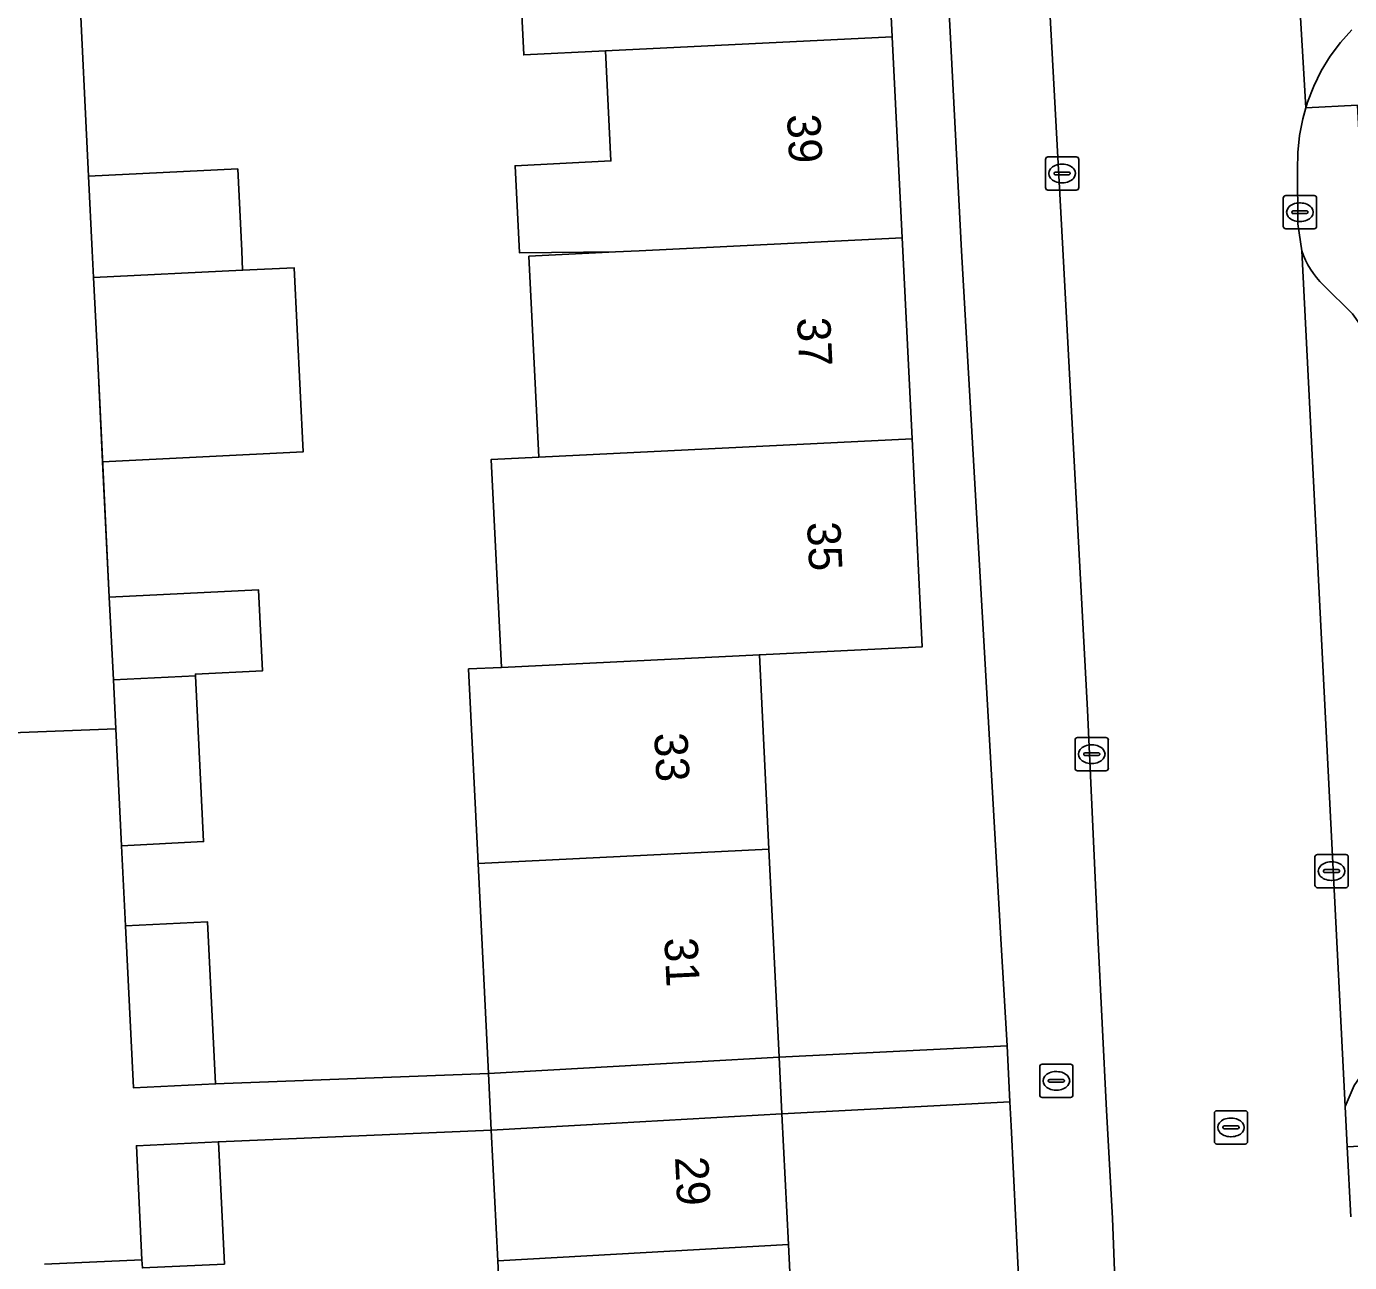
# Model space of a CAD drawing. Extents: x 161084 to 161928, y 385354 to 386522.
# Drawn here: x 161291.61 to 161331.43, y 385969.55 to 386006.75 of the extents above; entities that cross this region are included whole.
import ezdxf

# ---------------------------------------------------------------- set-up
doc = ezdxf.new("R2010")
doc.units = 0
for name, color, linetype in [('IMGEO_Brandkraan', 7, 'Continuous'), ('IMGEO_Erf', 7, 'Continuous'), ('IMGEO_Groenvoorziening', 7, 'Continuous'), ('IMGEO_Kolk', 7, 'Continuous'), ('IMGEO_Muur', 7, 'Continuous'), ('IMGEO_Pand', 7, 'Continuous'), ('IMGEO_Pand_nummerreeks', 7, 'Continuous'), ('IMGEO_Pand_overbouw', 7, 'Continuous'), ('IMGEO_Parkeervlak_open', 7, 'Continuous'), ('IMGEO_Rijbaan_lokaal_open', 7, 'Continuous'), ('IMGEO_Rioolput', 7, 'Continuous'), ('IMGEO_Voetpad_open', 7, 'Continuous')]:
    doc.layers.add(name, color=color, linetype=linetype)

msp = doc.modelspace()

# ---------------------------------------------------------------- linework, layer by layer
at = {"layer": 'IMGEO_Brandkraan'}
for p, q in [((161322.109, 385974.59), (161322.109, 385975.442)), ((161322.184, 385975.516), (161323.036, 385975.516)), ((161323.11, 385975.442), (161323.11, 385974.59)), ((161322.368, 385975.01), (161322.368, 385975.022)), ((161322.806, 385974.973), (161322.408, 385974.973)), ((161322.411, 385975.059), (161322.809, 385975.059)), ((161322.597, 385975.296), (161322.622, 385975.296)), ((161322.852, 385975.022), (161322.852, 385975.01)), ((161323.036, 385974.516), (161322.184, 385974.516)), ((161322.62, 385974.736), (161322.595, 385974.736))]:
    msp.add_line(p, q, dxfattribs=at)
for points in [[(161322.109, 385974.59), (161322.109, 385975.442)], [(161322.184, 385975.516), (161323.036, 385975.516)], [(161323.11, 385975.442), (161323.11, 385974.59)], [(161323.036, 385974.516), (161322.184, 385974.516)]]:
    msp.add_lwpolyline(points, dxfattribs=at)
for centre, radius, start, end in [((161322.186, 385975.44), 0.0765, 91.552, 178.448), ((161322.186, 385975.44), 0.0765, 91.552, 178.448), ((161323.034, 385975.44), 0.0765, 1.552, 88.448), ((161323.034, 385975.44), 0.0765, 1.552, 88.448), ((161322.408, 385975.019), 0.0403, 85.8775, 175.7526), ((161322.405, 385975.009), 0.0366, 178.938, 274.7102), ((161322.809, 385975.016), 0.043, 264.8664, 352.4533), ((161322.813, 385975.021), 0.0386, 1.7309, 96.639), ((161322.186, 385974.592), 0.0765, 181.552, 268.448), ((161322.186, 385974.592), 0.0765, 181.552, 268.448), ((161323.034, 385974.592), 0.0765, 271.552, 358.448), ((161323.034, 385974.592), 0.0765, 271.552, 358.448)]:
    msp.add_arc(centre, radius, start, end, dxfattribs=at)
for centre, major_axis, ratio, start_param, end_param in [((161322.596, 385975.016), (-0.387, 0.002), 0.722429, 4.712389, 7.853982), ((161322.621, 385975.016), (-0.39, 0.002), 0.717154, 1.570796, 4.712389)]:
    msp.add_ellipse(centre, major_axis=major_axis, ratio=ratio, start_param=start_param, end_param=end_param, dxfattribs=at)
at = {"layer": 'IMGEO_Erf'}
for points in [[(161317.371, 386012.494), (161317.669, 386006.442), (161317.967, 386000.389), (161317.986, 386000), (161318.265, 385994.336), (161318.572, 385988.084), (161313.671, 385987.843), (161313.959, 385981.99), (161314.267, 385975.73), (161321.127, 385976.067), (161320.942, 385979.292), (161320.598, 385985.282), (161319.752, 386000), (161317.767, 386038.387)], [(161293.184, 386008.292), (161293.482, 386002.243), (161297.968, 386002.465), (161298.089, 386000), (161298.118, 385999.413), (161299.666, 385999.489), (161299.937, 385993.945), (161293.903, 385993.65), (161294.105, 385989.575), (161298.591, 385989.797), (161298.712, 385987.357), (161296.696, 385987.257), (161296.699, 385987.205), (161296.944, 385982.217), (161294.475, 385982.095), (161294.592, 385979.679), (161297.063, 385979.802), (161297.303, 385974.924), (161305.517, 385975.241), (161305.206, 385981.559), (161304.918, 385987.413), (161305.904, 385987.461), (161305.597, 385993.713), (161307.03, 385993.784), (161306.733, 385999.837), (161309.337, 385999.965), (161306.446, 385999.94), (161306.317, 386002.561), (161309.202, 386002.703), (161309.039, 386006.017), (161306.579, 386005.896), (161306.282, 386011.948)], [(161321.564, 385967.293), (161321.39, 385970.769), (161321.246, 385973.665), (161321.21, 385974.381), (161314.351, 385974.026), (161314.545, 385970.087), (161314.841, 385964.069)], [(161306.088, 385963.637), (161305.795, 385969.596), (161305.601, 385973.537), (161297.389, 385973.184), (161297.57, 385969.502)], [(161295.099, 385969.385), (161295.087, 385969.634), (161292.155, 385969.501)]]:
    msp.add_lwpolyline(points, dxfattribs=at)
at = {"layer": 'IMGEO_Groenvoorziening'}
for points in [[(161331.672, 386004.382), (161330.12, 386004.301), (161330.026, 386003.974), (161329.928, 386003.467), (161329.876, 386002.954), (161329.869, 386002.437), (161329.881, 386000.815), (161329.994, 386000)], [(161330.648, 385998.964), (161331.528, 385998.103), (161331.743, 385997.79), (161331.999, 385998.373), (161331.672, 386004.382)]]:
    msp.add_lwpolyline(points, dxfattribs=at)
msp.add_lwpolyline([(161333.048, 385976.716), (161332.895, 385976.864), (161332.874, 385976.811), (161332.805, 385976.675), (161332.724, 385976.545), (161331.573, 385974.88), (161331.304, 385974.243), (161331.366, 385973.031), (161333.239, 385973.13)], close=True, dxfattribs=at)
msp.add_arc((161332.492, 386000.853), 2.64, 198.8449, 225.6814, dxfattribs=at)
at = {"layer": 'IMGEO_Kolk'}
for p, q in [((161322.357, 386002.825), (161323.209, 386002.825)), ((161322.282, 386001.899), (161322.282, 386002.751)), ((161322.77, 386002.605), (161322.795, 386002.605)), ((161323.283, 386002.751), (161323.283, 386001.899)), ((161322.541, 386002.319), (161322.541, 386002.331)), ((161322.979, 386002.282), (161322.581, 386002.282)), ((161322.584, 386002.368), (161322.982, 386002.368)), ((161322.793, 386002.045), (161322.768, 386002.045)), ((161323.025, 386002.331), (161323.025, 386002.319)), ((161323.209, 386001.825), (161322.357, 386001.825)), ((161329.515, 386001.66), (161330.367, 386001.66)), ((161329.44, 386000.734), (161329.44, 386001.586)), ((161329.742, 386001.203), (161330.14, 386001.203)), ((161329.928, 386001.44), (161329.953, 386001.44)), ((161330.441, 386001.586), (161330.441, 386000.734)), ((161329.699, 386001.154), (161329.699, 386001.166)), ((161330.137, 386001.117), (161329.739, 386001.117)), ((161329.951, 386000.88), (161329.926, 386000.88)), ((161330.183, 386001.166), (161330.183, 386001.154)), ((161330.367, 386000.66), (161329.515, 386000.66)), ((161323.173, 385984.423), (161323.173, 385985.275)), ((161323.248, 385985.349), (161324.1, 385985.349)), ((161324.174, 385985.275), (161324.174, 385984.423)), ((161323.475, 385984.892), (161323.873, 385984.892)), ((161323.661, 385985.129), (161323.686, 385985.129)), ((161323.432, 385984.843), (161323.432, 385984.855)), ((161323.87, 385984.806), (161323.472, 385984.806)), ((161323.684, 385984.569), (161323.659, 385984.569)), ((161323.916, 385984.855), (161323.916, 385984.843)), ((161324.1, 385984.349), (161323.248, 385984.349)), ((161330.393, 385980.904), (161330.393, 385981.756)), ((161330.468, 385981.83), (161331.32, 385981.83)), ((161331.394, 385981.756), (161331.394, 385980.904)), ((161330.652, 385981.324), (161330.652, 385981.336)), ((161331.09, 385981.287), (161330.692, 385981.287)), ((161330.695, 385981.373), (161331.093, 385981.373)), ((161330.881, 385981.61), (161330.906, 385981.61)), ((161331.136, 385981.336), (161331.136, 385981.324)), ((161330.904, 385981.05), (161330.879, 385981.05)), ((161331.32, 385980.83), (161330.468, 385980.83))]:
    msp.add_line(p, q, dxfattribs=at)
for points in [[(161322.357, 386002.825), (161323.209, 386002.825)], [(161322.282, 386001.899), (161322.282, 386002.751)], [(161323.283, 386002.751), (161323.283, 386001.899)], [(161323.209, 386001.825), (161322.357, 386001.825)], [(161329.515, 386001.66), (161330.367, 386001.66)], [(161329.44, 386000.734), (161329.44, 386001.586)], [(161330.441, 386001.586), (161330.441, 386000.734)], [(161330.367, 386000.66), (161329.515, 386000.66)], [(161323.173, 385984.423), (161323.173, 385985.275)], [(161323.248, 385985.349), (161324.1, 385985.349)], [(161324.174, 385985.275), (161324.174, 385984.423)], [(161324.1, 385984.349), (161323.248, 385984.349)], [(161330.393, 385980.904), (161330.393, 385981.756)], [(161330.468, 385981.83), (161331.32, 385981.83)], [(161331.394, 385981.756), (161331.394, 385980.904)], [(161331.32, 385980.83), (161330.468, 385980.83)]]:
    msp.add_lwpolyline(points, dxfattribs=at)
for centre, radius, start, end in [((161322.359, 386002.749), 0.0765, 91.552, 178.448), ((161322.359, 386002.749), 0.0765, 91.552, 178.448), ((161323.207, 386002.749), 0.0765, 1.552, 88.448), ((161323.207, 386002.749), 0.0765, 1.552, 88.448), ((161322.581, 386002.328), 0.0403, 85.8775, 175.7526), ((161322.578, 386002.318), 0.0366, 178.938, 274.7102), ((161322.982, 386002.325), 0.043, 264.8664, 352.4533), ((161322.986, 386002.33), 0.0386, 1.7309, 96.639), ((161322.359, 386001.901), 0.0765, 181.552, 268.448), ((161322.359, 386001.901), 0.0765, 181.552, 268.448), ((161323.207, 386001.901), 0.0765, 271.552, 358.448), ((161323.207, 386001.901), 0.0765, 271.552, 358.448), ((161329.517, 386001.584), 0.0765, 91.552, 178.448), ((161329.517, 386001.584), 0.0765, 91.552, 178.448), ((161330.365, 386001.584), 0.0765, 1.552, 88.448), ((161330.365, 386001.584), 0.0765, 1.552, 88.448), ((161329.739, 386001.163), 0.0403, 85.8775, 175.7526), ((161330.144, 386001.165), 0.0386, 1.7309, 96.639), ((161329.736, 386001.153), 0.0366, 178.938, 274.7102), ((161330.14, 386001.16), 0.043, 264.8664, 352.4533), ((161329.517, 386000.736), 0.0765, 181.552, 268.448), ((161329.517, 386000.736), 0.0765, 181.552, 268.448), ((161330.365, 386000.736), 0.0765, 271.552, 358.448), ((161330.365, 386000.736), 0.0765, 271.552, 358.448), ((161323.25, 385985.273), 0.0765, 91.552, 178.448), ((161323.25, 385985.273), 0.0765, 91.552, 178.448), ((161324.098, 385985.273), 0.0765, 1.552, 88.448), ((161324.098, 385985.273), 0.0765, 1.552, 88.448), ((161323.472, 385984.852), 0.0403, 85.8775, 175.7526), ((161323.877, 385984.854), 0.0386, 1.7309, 96.639), ((161323.469, 385984.842), 0.0366, 178.938, 274.7102), ((161323.873, 385984.849), 0.043, 264.8664, 352.4533), ((161323.25, 385984.425), 0.0765, 181.552, 268.448), ((161323.25, 385984.425), 0.0765, 181.552, 268.448), ((161324.098, 385984.425), 0.0765, 271.552, 358.448), ((161324.098, 385984.425), 0.0765, 271.552, 358.448), ((161330.47, 385981.754), 0.0765, 91.552, 178.448), ((161330.47, 385981.754), 0.0765, 91.552, 178.448), ((161331.318, 385981.754), 0.0765, 1.552, 88.448), ((161331.318, 385981.754), 0.0765, 1.552, 88.448), ((161330.692, 385981.333), 0.0403, 85.8775, 175.7526), ((161330.689, 385981.323), 0.0366, 178.938, 274.7102), ((161331.093, 385981.33), 0.043, 264.8664, 352.4533), ((161331.097, 385981.335), 0.0386, 1.7309, 96.639), ((161330.47, 385980.906), 0.0765, 181.552, 268.448), ((161330.47, 385980.906), 0.0765, 181.552, 268.448), ((161331.318, 385980.906), 0.0765, 271.552, 358.448), ((161331.318, 385980.906), 0.0765, 271.552, 358.448)]:
    msp.add_arc(centre, radius, start, end, dxfattribs=at)
for centre, major_axis, ratio, start_param, end_param in [((161322.769, 386002.325), (-0.387, 0.002), 0.722429, 4.712389, 7.853982), ((161322.794, 386002.325), (-0.39, 0.002), 0.717154, 1.570796, 4.712389), ((161329.927, 386001.16), (-0.387, 0.002), 0.722429, 4.712389, 7.853982), ((161329.952, 386001.16), (-0.39, 0.002), 0.717154, 1.570796, 4.712389), ((161323.66, 385984.849), (-0.387, 0.002), 0.722429, 4.712389, 7.853982), ((161323.685, 385984.849), (-0.39, 0.002), 0.717154, 1.570796, 4.712389), ((161330.88, 385981.33), (-0.387, 0.002), 0.722429, 4.712389, 7.853982), ((161330.905, 385981.33), (-0.39, 0.002), 0.717154, 1.570796, 4.712389)]:
    msp.add_ellipse(centre, major_axis=major_axis, ratio=ratio, start_param=start_param, end_param=end_param, dxfattribs=at)
at = {"layer": 'IMGEO_Muur'}
for points in [[(161293.482, 386002.243), (161293.184, 386008.292)], [(161294.105, 385989.575), (161293.755, 385996.678)]]:
    msp.add_lwpolyline(points, dxfattribs=at)
at = {"layer": 'IMGEO_Pand'}
for points in [[(161317.669, 386006.442), (161317.371, 386012.494), (161306.282, 386011.948), (161306.579, 386005.896), (161309.039, 386006.017)], [(161310.055, 386000), (161317.967, 386000.389), (161317.669, 386006.442), (161309.039, 386006.017), (161309.202, 386002.703), (161306.317, 386002.561), (161306.446, 385999.94), (161309.337, 385999.965)], [(161293.592, 386000), (161293.632, 385999.193), (161298.118, 385999.413), (161298.089, 386000), (161297.968, 386002.465), (161293.482, 386002.243)], [(161307.03, 385993.784), (161318.265, 385994.336), (161317.986, 386000), (161317.967, 386000.389), (161310.055, 386000), (161309.337, 385999.965), (161306.733, 385999.837)], [(161298.118, 385999.413), (161293.632, 385999.193), (161293.755, 385996.678), (161293.903, 385993.65), (161299.937, 385993.945), (161299.666, 385999.489)], [(161318.265, 385994.336), (161307.03, 385993.784), (161305.597, 385993.713), (161305.904, 385987.461), (161313.671, 385987.843), (161318.572, 385988.084)], [(161298.591, 385989.797), (161294.105, 385989.575), (161294.228, 385987.083), (161296.699, 385987.205), (161296.696, 385987.257), (161298.712, 385987.357)], [(161313.671, 385987.843), (161305.904, 385987.461), (161304.918, 385987.413), (161305.206, 385981.559), (161313.959, 385981.99)], [(161296.699, 385987.205), (161294.228, 385987.083), (161294.301, 385985.614), (161294.475, 385982.095), (161296.944, 385982.217)], [(161309.275, 385975.451), (161314.267, 385975.73), (161313.959, 385981.99), (161305.206, 385981.559), (161305.517, 385975.241)], [(161294.836, 385974.802), (161297.303, 385974.924), (161297.063, 385979.802), (161294.592, 385979.679)], [(161305.601, 385973.537), (161305.795, 385969.596), (161314.545, 385970.087), (161314.351, 385974.026), (161309.359, 385973.747)], [(161297.389, 385973.184), (161294.922, 385973.062), (161295.087, 385969.634), (161295.099, 385969.385), (161297.57, 385969.502)], [(161314.841, 385964.069), (161314.545, 385970.087), (161305.795, 385969.596), (161306.088, 385963.637)]]:
    msp.add_lwpolyline(points, close=True, dxfattribs=at)
at = {"layer": 'IMGEO_Pand_overbouw'}
msp.add_lwpolyline([(161314.351, 385974.026), (161314.267, 385975.73), (161309.275, 385975.451), (161305.517, 385975.241), (161305.601, 385973.537), (161309.359, 385973.747)], close=True, dxfattribs=at)
at = {"layer": 'IMGEO_Parkeervlak_open'}
for points in [[(161329.994, 386000), (161331.304, 385974.243), (161331.573, 385974.88), (161332.724, 385976.545), (161332.805, 385976.675), (161332.874, 385976.811), (161332.895, 385976.864), (161332.899, 385977.064), (161332.906, 385977.235), (161332.903, 385977.405), (161331.875, 385997.244)], [(161331.875, 385997.244), (161331.743, 385997.79), (161331.528, 385998.103), (161330.648, 385998.964)]]:
    msp.add_lwpolyline(points, dxfattribs=at)
msp.add_arc((161332.492, 386000.853), 2.64, 198.8449, 225.6814, dxfattribs=at)
at = {"layer": 'IMGEO_Rijbaan_lokaal_open'}
for points in [[(161287.514, 385985.354), (161294.301, 385985.614), (161294.228, 385987.083), (161294.105, 385989.575), (161293.903, 385993.65), (161293.755, 385996.678), (161293.632, 385999.193), (161293.592, 386000), (161293.482, 386002.243), (161293.184, 386008.292), (161293.036, 386011.296), (161292.892, 386014.224), (161292.567, 386020.829), (161292.44, 386023.403), (161292.148, 386029.339), (161291.971, 386032.933), (161291.836, 386035.681), (161296.322, 386035.904), (161296.252, 386037.322), (161317.767, 386038.387), (161317.411, 386044.073)], [(161331.473, 385970.92), (161331.366, 385973.031), (161331.304, 385974.243), (161329.994, 386000), (161329.881, 386000.815), (161329.869, 386002.437), (161329.876, 386002.954), (161329.928, 386003.467), (161330.026, 386003.974), (161330.12, 386004.301), (161329.27, 386018.77), (161329.175, 386018.961), (161329.044, 386019.267), (161328.849, 386019.758), (161328.736, 386020.294), (161328.677, 386020.748), (161328.569, 386022.29), (161328.441, 386024.784), (161327.688, 386039.443)], [(161322.479, 386037.689), (161322.164, 386037.38), (161321.512, 386036.894), (161321.017, 386036.261), (161320.842, 386035.815), (161320.82, 386035.383), (161321.051, 386032.281), (161322.806, 386000.044), (161323.551, 385986.175), (161323.863, 385979.38), (161324.123, 385974.12), (161324.303, 385970.882), (161324.405, 385967.984), (161324.739, 385961.72), (161325.01, 385956.233), (161325.394, 385949.374), (161326.147, 385934.319), (161333.016, 385934.637)], [(161331.634, 386016.08), (161331.218, 386016.4), (161330.812, 386016.721), (161330.435, 386017.077), (161330.093, 386017.466), (161329.786, 386017.883), (161329.518, 386018.326), (161329.27, 386018.77), (161330.12, 386004.301), (161330.169, 386004.47), (161330.356, 386004.951), (161330.585, 386005.413), (161330.854, 386005.854), (161331.162, 386006.268), (161331.505, 386006.653)]]:
    msp.add_lwpolyline(points, dxfattribs=at)
at = {"layer": 'IMGEO_Rioolput'}
for p, q in [((161327.44, 385974.116), (161328.292, 385974.116)), ((161327.365, 385973.19), (161327.365, 385974.042)), ((161327.853, 385973.896), (161327.878, 385973.896)), ((161328.366, 385974.042), (161328.366, 385973.19)), ((161327.624, 385973.61), (161327.624, 385973.622)), ((161328.062, 385973.573), (161327.664, 385973.573)), ((161327.667, 385973.659), (161328.065, 385973.659)), ((161327.876, 385973.336), (161327.851, 385973.336)), ((161328.108, 385973.622), (161328.108, 385973.61)), ((161328.292, 385973.116), (161327.44, 385973.116))]:
    msp.add_line(p, q, dxfattribs=at)
for points in [[(161327.44, 385974.116), (161328.292, 385974.116)], [(161327.365, 385973.19), (161327.365, 385974.042)], [(161328.366, 385974.042), (161328.366, 385973.19)], [(161328.292, 385973.116), (161327.44, 385973.116)]]:
    msp.add_lwpolyline(points, dxfattribs=at)
for centre, radius, start, end in [((161327.442, 385974.04), 0.0765, 91.552, 178.448), ((161327.442, 385974.04), 0.0765, 91.552, 178.448), ((161328.29, 385974.04), 0.0765, 1.552, 88.448), ((161328.29, 385974.04), 0.0765, 1.552, 88.448), ((161327.664, 385973.619), 0.0403, 85.8775, 175.7526), ((161327.661, 385973.609), 0.0366, 178.938, 274.7102), ((161328.065, 385973.616), 0.043, 264.8664, 352.4533), ((161328.069, 385973.621), 0.0386, 1.7309, 96.639), ((161327.442, 385973.192), 0.0765, 181.552, 268.448), ((161327.442, 385973.192), 0.0765, 181.552, 268.448), ((161328.29, 385973.192), 0.0765, 271.552, 358.448), ((161328.29, 385973.192), 0.0765, 271.552, 358.448)]:
    msp.add_arc(centre, radius, start, end, dxfattribs=at)
for centre, major_axis, ratio, start_param, end_param in [((161327.852, 385973.616), (-0.387, 0.002), 0.722429, 4.712389, 7.853982), ((161327.877, 385973.616), (-0.39, 0.002), 0.717154, 1.570796, 4.712389)]:
    msp.add_ellipse(centre, major_axis=major_axis, ratio=ratio, start_param=start_param, end_param=end_param, dxfattribs=at)
at = {"layer": 'IMGEO_Voetpad_open'}
for points in [[(161324.405, 385967.984), (161324.303, 385970.882), (161324.123, 385974.12), (161323.863, 385979.38), (161323.551, 385986.175), (161322.806, 386000.044), (161321.051, 386032.281), (161320.82, 386035.383), (161320.842, 386035.815), (161320.488, 386035.816), (161320.379, 386037.642), (161321.604, 386037.669), (161321.557, 386038.583), (161317.767, 386038.387), (161319.752, 386000), (161320.598, 385985.282), (161320.942, 385979.292), (161321.127, 385976.067), (161321.21, 385974.381), (161321.246, 385973.665), (161321.39, 385970.769), (161321.564, 385967.293)], [(161331.505, 386006.653), (161331.162, 386006.268), (161330.854, 386005.854), (161330.585, 386005.413), (161330.356, 386004.951), (161330.169, 386004.47), (161330.12, 386004.301), (161331.672, 386004.382)], [(161292.155, 385969.501), (161295.087, 385969.634), (161294.922, 385973.062), (161297.389, 385973.184), (161305.601, 385973.537), (161305.517, 385975.241), (161297.303, 385974.924), (161294.836, 385974.802), (161294.592, 385979.679), (161294.475, 385982.095), (161294.301, 385985.614), (161287.514, 385985.354), (161283.374, 385984.81), (161283.827, 385981.353), (161281.543, 385981.053), (161271.663, 385979.794), (161271.939, 385977.935), (161281.602, 385979.213), (161283.903, 385979.512), (161284.546, 385974.574), (161284.854, 385972.215), (161285.478, 385967.425)], [(161333.239, 385973.13), (161331.366, 385973.031), (161331.473, 385970.92)]]:
    msp.add_lwpolyline(points, dxfattribs=at)
for points in [[(161314.267, 385975.73), (161309.275, 385975.451), (161305.517, 385975.241), (161305.601, 385973.537), (161309.359, 385973.747), (161314.351, 385974.026)], [(161321.127, 385976.067), (161314.267, 385975.73), (161314.351, 385974.026), (161321.21, 385974.381)]]:
    msp.add_lwpolyline(points, close=True, dxfattribs=at)

# ---------------------------------------------------------------- texts
at = {"layer": 'IMGEO_Pand_nummerreeks'}
for s, rotation, p in [('39', 272.8175, (161314.501, 386004.095)), ('37', 272.8155, (161314.802, 385997.978)), ('35', 272.813, (161315.104, 385991.825)), ('33', 272.8187, (161310.504, 385985.479)), ('31', 272.8169, (161310.808, 385979.31)), ('29', 272.8146, (161311.131, 385972.721))]:
    msp.add_text(s, height=1, rotation=rotation, dxfattribs=at).set_placement(p)

doc.saveas('drawing.dxf')
